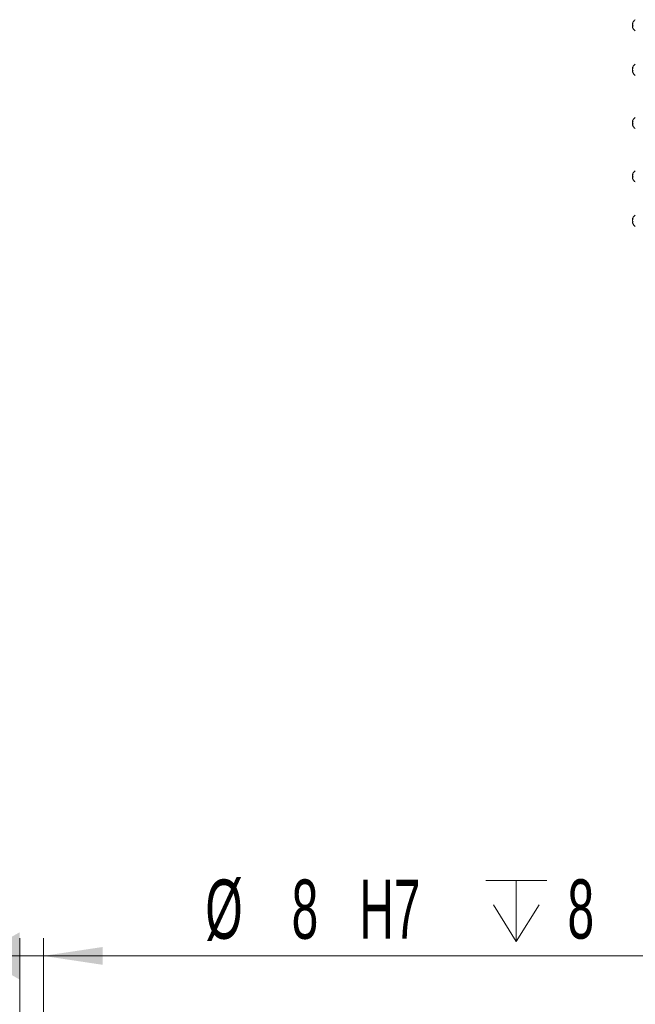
# Model space of a CAD drawing. Header units: millimetres. Extents: x 0 to 8410, y 0 to 5940.
# Tile 259 of 319: x 6526 to 7046, y 1989 to 2820. Entities that reach past the tile are written whole.
import ezdxf

# ---------------------------------------------------------------- set-up
doc = ezdxf.new("R2010")
doc.units = ezdxf.units.MM
doc.header["$LTSCALE"] = 10
doc.styles.add('SLDTEXTSTYLE0', font='TXT', dxfattribs={"width": 0.605})
doc.dimstyles.new('SLDDIMSTYLE23', dxfattribs={"dimtxt": 50, "dimasz": 50, "dimexe": 0, "dimexo": 0.0625, "dimgap": 12.5, "dimtad": 1, "dimtoh": 1, "dimdec": 1, "dimlfac": 0.4, "dimrnd": 1e-09, "dimzin": 12, "dimdsep": 46, "dimtxsty": 'SLDTEXTSTYLE0', "dimsah": 1, "dimcen": 0.09, "dimadec": 0, "dimazin": 0, "dimtfac": 1, "dimtofl": 0, "dimtmove": 0, "dimatfit": 3, "dimfxl": 1, "dimfrac": 2, "dimtolj": 1, "dimtzin": 12, "dimarcsym": 0})

# ---------------------------------------------------------------- blocks, each defined once
blk = doc.blocks.new('SW_SYMBOL_HOLE_DEPTH')
at = {"color": 0, "linetype": 'Continuous', "lineweight": 0}
for p, q in [((0, 8750), (8000, 8750)), ((4000, 8750), (4000, 750)), ((1000, 5550), (4000, 750)), ((7000, 5550), (4000, 750))]:
    blk.add_line(p, q, dxfattribs=at)
blk = doc.blocks.new('*D75')
at = {"color": 7, "linetype": 'Continuous', "lineweight": 0}
for p, q in [((6526.07, 1542.24), (6526.07, 2044.41)), ((6546.07, 1542.24), (6546.07, 2044.41)), ((6526.07, 2029.41), (6546.07, 2029.41)), ((6546.07, 2029.41), (7096.85, 2029.41))]:
    blk.add_line(p, q, dxfattribs=at)
blk.add_solid([(6546.07, 2029.41), (6596.07, 2021.91), (6596.07, 2036.91)], dxfattribs=at)
at = {"color": 7, "linetype": 'Continuous', "lineweight": 0, "xscale": 0.0064453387, "yscale": 0.0064453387, "zscale": 0.0064453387}
blk.add_blockref('SW_SYMBOL_HOLE_DEPTH', (6919.92, 2036.64), dxfattribs=at)
at = {"color": 7, "linetype": 'Continuous', "lineweight": 0, "char_height": 50, "attachment_point": 1, "style": 'SLDTEXTSTYLE0'}
for s, insert in [('%%c', (6683, 2093.87)), ('8', (6755.89, 2093.87)), ('H7', (6813.07, 2093.87)), ('8', (6988.99, 2094.01))]:
    blk.add_mtext(s, dxfattribs=dict(at, insert=insert))
blk = doc.blocks.new('SW_DATUMTAG_1')
at = {"color": 0, "linetype": 'Continuous', "lineweight": 0}
for p, q in [((-25.21, -11.63), (-25.21, 88.37)), ((-25.21, 88.37), (74.79, 88.37)), ((74.79, 88.37), (74.79, -11.63)), ((237.97, 38.37), (74.79, 38.37)), ((74.79, -11.63), (-25.21, -11.63))]:
    blk.add_line(p, q, dxfattribs=at)
blk.add_solid([(237.97, 18.37), (237.97, 58.37), (202.97, 38.37)], dxfattribs=at)
at = {"color": 0, "linetype": 'Continuous', "lineweight": 0, "insert": (0, 64.45, -95.38), "char_height": 50, "attachment_point": 1, "style": 'SLDTEXTSTYLE0'}
blk.add_mtext('D', dxfattribs=at)

msp = doc.modelspace()

# ---------------------------------------------------------------- linework, layer by layer
at = {"color": 7, "linetype": 'Continuous', "lineweight": 0}
for p, q in [((7044.142927, 2816.856924), (7044.370527, 2816.856924)), ((7044.142927, 2779.3569), (7044.370527, 2779.3569)), ((7044.142927, 2734.356913), (7044.370527, 2734.356913)), ((7044.142927, 2689.356896), (7044.370527, 2689.356896)), ((7044.142927, 2651.856902), (7044.370527, 2651.856902))]:
    msp.add_line(p, q, dxfattribs=at)
for centre, start, end in [((7049.611414, 2814.809925), 123.300176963, 156.462411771), ((7049.611414, 2815.339593), 203.625060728, 236.699823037), ((7049.611414, 2777.309925), 123.300176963, 156.462411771), ((7049.611414, 2777.839593), 203.625060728, 236.699823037), ((7049.611414, 2732.309925), 123.300176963, 156.462411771), ((7049.611414, 2732.839593), 203.625060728, 236.699823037), ((7049.611414, 2687.309925), 123.300176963, 156.462411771), ((7049.611414, 2687.839593), 203.625060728, 236.699823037), ((7049.611414, 2649.809925), 123.300176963, 156.462411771), ((7049.611414, 2650.339593), 203.625060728, 236.699823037)]:
    msp.add_arc(centre, 6, start, end, dxfattribs=at)
for points, knots in [([(7044.110472, 2813.255909), (7044.080057, 2813.242282), (7044.009712, 2813.210766), (7044.097826, 2812.947265), (7044.257807, 2812.649609), (7044.387913, 2812.453305), (7044.423844, 2812.399092)], [0, 0, 0, 0, 0.2438875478, 0.564060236, 0.8796089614, 1, 1, 1, 1]), ([(7044.110472, 2815.074745), (7044.078938, 2814.927377), (7044.00708, 2814.591569), (7044.07579, 2814.216541), (7044.114347, 2814.006093)], [0, 0, 0, 0, 0.4388463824, 1, 1, 1, 1]), ([(7044.110472, 2816.89364), (7044.078937, 2816.758901), (7044.007082, 2816.451895), (7044.075792, 2816.25432), (7044.114347, 2816.143456)], [0, 0, 0, 0, 0.4388800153, 1, 1, 1, 1]), ([(7044.423844, 2816.962603), (7044.32094, 2816.913925), (7044.113499, 2816.815796), (7044.006636, 2816.909625), (7044.080176, 2817.115553), (7044.113125, 2817.207816)], [0, 0, 0, 0, 0.3520529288, 0.7096946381, 1, 1, 1, 1]), ([(7044.423844, 2812.399092), (7044.320244, 2812.617445), (7044.111407, 2813.057601), (7044.013267, 2813.637755), (7044.093565, 2814.039289), (7044.25815, 2814.220481), (7044.387987, 2814.272566), (7044.423844, 2814.28695)], [0, 0, 0, 0, 0.2469307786, 0.4977653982, 0.7104345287, 0.9200321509, 1, 1, 1, 1]), ([(7044.423844, 2814.28695), (7044.320244, 2814.455989), (7044.1114, 2814.796747), (7044.013271, 2815.48119), (7044.093556, 2816.161932), (7044.258167, 2816.646041), (7044.387988, 2816.894092), (7044.423844, 2816.962603)], [0, 0, 0, 0, 0.2469207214, 0.4977568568, 0.7104313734, 0.9200227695, 1, 1, 1, 1]), ([(7044.110472, 2779.393616), (7044.078937, 2779.258877), (7044.007082, 2778.951867), (7044.075792, 2778.754295), (7044.114347, 2778.643432)], [0, 0, 0, 0, 0.4388753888, 1, 1, 1, 1]), ([(7044.110472, 2777.574781), (7044.078937, 2777.427393), (7044.007082, 2777.091562), (7044.075792, 2776.716517), (7044.114347, 2776.506069)], [0, 0, 0, 0, 0.4388752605, 1, 1, 1, 1]), ([(7044.423844, 2779.462579), (7044.32094, 2779.413925), (7044.113497, 2779.315844), (7044.006636, 2779.409673), (7044.080177, 2779.615552), (7044.113125, 2779.707793)], [0, 0, 0, 0, 0.3520522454, 0.7097005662, 1, 1, 1, 1]), ([(7044.423844, 2776.786927), (7044.320244, 2776.955965), (7044.111401, 2777.296724), (7044.013266, 2777.981167), (7044.093573, 2778.661919), (7044.258133, 2779.146058), (7044.387987, 2779.394089), (7044.423844, 2779.462579)], [0, 0, 0, 0, 0.24692011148, 0.49775654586, 0.71043053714, 0.92003989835, 1, 1, 1, 1]), ([(7044.423844, 2774.899069), (7044.320244, 2775.117423), (7044.111406, 2775.557586), (7044.013269, 2776.137711), (7044.093558, 2776.539354), (7044.258154, 2776.720452), (7044.387988, 2776.772541), (7044.423844, 2776.786927)], [0, 0, 0, 0, 0.24692976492, 0.4977648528, 0.71044267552, 0.9200324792, 1, 1, 1, 1]), ([(7044.110472, 2775.755885), (7044.080058, 2775.742288), (7044.009714, 2775.710838), (7044.097811, 2775.447201), (7044.257833, 2775.149658), (7044.387914, 2774.953304), (7044.423844, 2774.899069)], [0, 0, 0, 0, 0.2438804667, 0.5640610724, 0.8795884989, 1, 1, 1, 1]), ([(7044.110472, 2730.755899), (7044.080057, 2730.742286), (7044.009712, 2730.710803), (7044.097821, 2730.447239), (7044.25781, 2730.149627), (7044.387913, 2729.953325), (7044.423844, 2729.899112)], [0, 0, 0, 0, 0.2438866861, 0.5640668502, 0.8796083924, 1, 1, 1, 1]), ([(7044.110472, 2732.574764), (7044.078937, 2732.427386), (7044.007081, 2732.091566), (7044.075791, 2731.71653), (7044.114347, 2731.506083)], [0, 0, 0, 0, 0.4388601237, 1, 1, 1, 1]), ([(7044.110472, 2734.39363), (7044.078937, 2734.258891), (7044.007082, 2733.951884), (7044.075792, 2733.754309), (7044.114347, 2733.643446)], [0, 0, 0, 0, 0.4388800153, 1, 1, 1, 1]), ([(7044.423844, 2734.462592), (7044.32094, 2734.413927), (7044.113494, 2734.315821), (7044.006636, 2734.409648), (7044.080177, 2734.615554), (7044.113125, 2734.707806)], [0, 0, 0, 0, 0.3520470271, 0.7096981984, 1, 1, 1, 1]), ([(7044.423844, 2731.78694), (7044.320243, 2731.955968), (7044.111392, 2732.296716), (7044.01327, 2732.981171), (7044.093564, 2733.661926), (7044.25815, 2734.14605), (7044.387987, 2734.394092), (7044.423844, 2734.462592)], [0, 0, 0, 0, 0.246912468, 0.4977583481, 0.7104319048, 0.9200315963, 1, 1, 1, 1]), ([(7044.423844, 2729.899112), (7044.320244, 2730.117455), (7044.111401, 2730.557604), (7044.013268, 2731.137727), (7044.093565, 2731.539331), (7044.25815, 2731.720466), (7044.387987, 2731.772555), (7044.423844, 2731.78694)], [0, 0, 0, 0, 0.2469229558, 0.4977612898, 0.7104328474, 0.9200319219, 1, 1, 1, 1]), ([(7044.110472, 2685.755912), (7044.080057, 2685.742287), (7044.009713, 2685.710776), (7044.09782, 2685.447226), (7044.257812, 2685.149607), (7044.387913, 2684.953308), (7044.423844, 2684.899095)], [0, 0, 0, 0, 0.243887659, 0.5640664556, 0.87960665, 1, 1, 1, 1]), ([(7044.110472, 2687.574747), (7044.078938, 2687.427379), (7044.00708, 2687.091564), (7044.075789, 2686.716525), (7044.114347, 2686.506066)], [0, 0, 0, 0, 0.4388362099, 1, 1, 1, 1]), ([(7044.110472, 2689.393613), (7044.078937, 2689.258874), (7044.007082, 2688.951863), (7044.075792, 2688.754291), (7044.114347, 2688.643429)], [0, 0, 0, 0, 0.4388753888, 1, 1, 1, 1]), ([(7044.423844, 2689.462575), (7044.32094, 2689.413925), (7044.113497, 2689.315852), (7044.006636, 2689.409625), (7044.080176, 2689.615534), (7044.113125, 2689.707789)], [0, 0, 0, 0, 0.3520509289, 0.7096960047, 1, 1, 1, 1]), ([(7044.423844, 2686.786923), (7044.320244, 2686.955962), (7044.111401, 2687.29672), (7044.013268, 2687.981162), (7044.093564, 2688.66191), (7044.25815, 2689.146034), (7044.387987, 2689.394075), (7044.423844, 2689.462575)], [0, 0, 0, 0, 0.2469203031, 0.4977569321, 0.7104310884, 0.9200313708, 1, 1, 1, 1]), ([(7044.423844, 2684.899095), (7044.320244, 2685.117438), (7044.111401, 2685.557586), (7044.013269, 2686.137714), (7044.09356, 2686.539333), (7044.25815, 2686.720502), (7044.387987, 2686.772549), (7044.423844, 2686.786923)], [0, 0, 0, 0, 0.2469229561, 0.4977597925, 0.7104390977, 0.9200338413, 1, 1, 1, 1]), ([(7044.110472, 2651.893619), (7044.078937, 2651.75888), (7044.007082, 2651.451874), (7044.075792, 2651.254298), (7044.114347, 2651.143435)], [0, 0, 0, 0, 0.4388800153, 1, 1, 1, 1]), ([(7044.423844, 2651.962581), (7044.32094, 2651.913915), (7044.113498, 2651.815811), (7044.006636, 2651.909639), (7044.080176, 2652.115543), (7044.113125, 2652.207795)], [0, 0, 0, 0, 0.3520536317, 0.7096980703, 1, 1, 1, 1]), ([(7044.423844, 2649.286929), (7044.320244, 2649.455967), (7044.111401, 2649.796725), (7044.013268, 2650.48117), (7044.093564, 2651.161916), (7044.25815, 2651.64604), (7044.387987, 2651.894081), (7044.423844, 2651.962581)], [0, 0, 0, 0, 0.2469205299, 0.4977564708, 0.7104308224, 0.9200312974, 1, 1, 1, 1]), ([(7044.110472, 2648.255888), (7044.080057, 2648.242275), (7044.009712, 2648.210792), (7044.097821, 2647.947228), (7044.25781, 2647.649617), (7044.387913, 2647.453314), (7044.423844, 2647.399101)], [0, 0, 0, 0, 0.2438866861, 0.5640668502, 0.8796083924, 1, 1, 1, 1]), ([(7044.110472, 2650.074753), (7044.078937, 2649.927375), (7044.007081, 2649.591555), (7044.075791, 2649.216519), (7044.114347, 2649.006072)], [0, 0, 0, 0, 0.4388601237, 1, 1, 1, 1]), ([(7044.423844, 2647.399101), (7044.320244, 2647.617443), (7044.111402, 2648.057586), (7044.013268, 2648.637733), (7044.093564, 2649.039294), (7044.258148, 2649.220511), (7044.387987, 2649.272556), (7044.423844, 2649.286929)], [0, 0, 0, 0, 0.2469234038, 0.4977591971, 0.7104350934, 0.9200336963, 1, 1, 1, 1])]:
    msp.add_open_spline(points, degree=3, knots=knots, dxfattribs=at)

# ---------------------------------------------------------------- block references
msp.add_blockref('SW_DATUMTAG_1', (6288.100934, 1991.045739), dxfattribs=at)

# ---------------------------------------------------------------- dimensions: what is measured, and where the dimension line sits
dim = msp.add_linear_dim(base=(6546.066062, 2029.413796), p1=(6526.066062, 1542.243701), p2=(6546.066062, 1542.243701), text='%%c<>H7 {\\fGDT;x}8', dimstyle='SLDDIMSTYLE23', dxfattribs=at)
dim.commit()
dim.dimension.update_dxf_attribs({"geometry": '*D75', "text_midpoint": (6855.038961, 2029.413796), "dimtype": 160})

doc.saveas('drawing.dxf')
